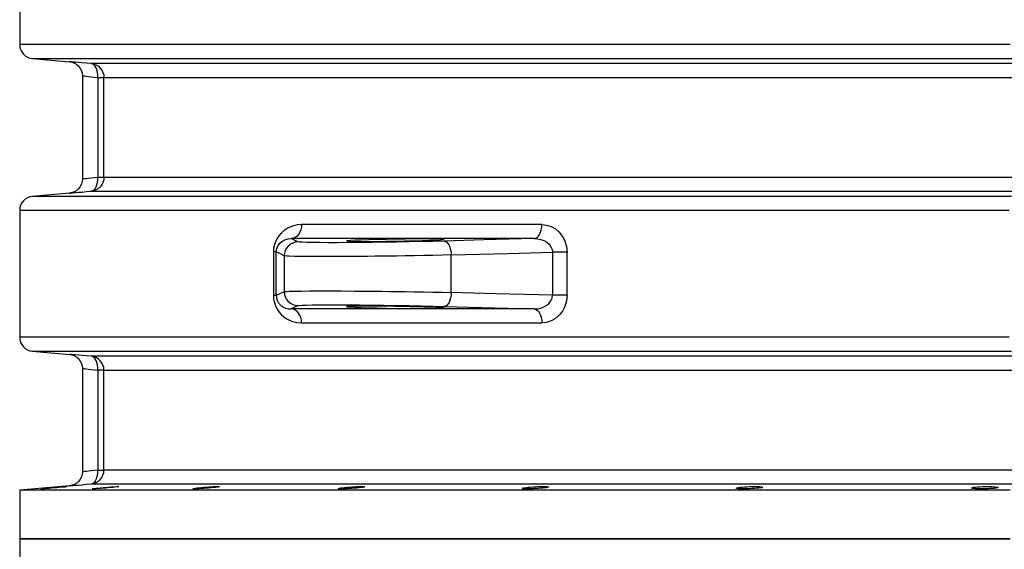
# Model space of a CAD drawing. Header units: millimetres. Extents: x 196 to 2027204, y -221452 to 153872.
# Tile 301 of 381: x 1216088 to 1216795, y -198371 to -197991. Entities that reach past the tile are written whole.
import ezdxf

# ---------------------------------------------------------------- set-up
doc = ezdxf.new("R2010")
doc.units = ezdxf.units.MM
doc.layers.add('00_Основной', color=163, linetype='Continuous', lineweight=40)

msp = doc.modelspace()

# ---------------------------------------------------------------- linework, layer by layer
at = {"layer": '00_Основной', "color": 252, "lineweight": 25, "ltscale": 10}
for p, q in [((1216087.71, -197918.17, 0.2), (1216087.71, -198009.34, 0.2)), ((1216096.84, -198019.3, 0.2), (1216123.58, -198021.65, 0.2)), ((1216132.71, -198031.56, 0.2), (1216132.71, -198105.95, 0.2)), ((1216143.79, -198032.92, 0.2), (1216143.79, -198104.59, 0.2)), ((1216148.22, -198104.59, 0.2), (1216148.22, -198032.92, 0.2)), ((1216123.58, -198115.87, 0.2), (1216096.84, -198118.21, 0.2)), ((1216087.71, -198128.17, 0.2), (1216087.71, -198219.34, 0.2)), ((1216287.57, -198150.91, 0.2), (1216282.71, -198148.51, 0.2)), ((1216269.94, -198158.1, 0.2), (1216269.94, -198189.42, 0.2)), ((1216272.03, -198189.42, 0.2), (1216272.03, -198158.1, 0.2)), ((1216470.33, -198158.29, 0.2), (1216470.33, -198189.22, 0.2)), ((1216480.82, -198189.22, 0.2), (1216480.82, -198158.29, 0.2)), ((1216277.76, -198160.89, 0.2), (1216277.76, -198186.62, 0.2)), ((1216397.72, -198187.23, 0.2), (1216397.72, -198160.29, 0.2)), ((1216287.57, -198196.61, 0.2), (1216282.71, -198199, 0.2)), ((1216096.84, -198229.31, 0.2), (1216123.58, -198231.65, 0.2)), ((1216132.71, -198241.56, 0.2), (1216132.71, -198315.95, 0.2)), ((1216143.79, -198242.92, 0.2), (1216143.79, -198314.6, 0.2)), ((1216148.22, -198314.6, 0.2), (1216148.22, -198242.92, 0.2)), ((1216123.58, -198325.87, 0.2), (1216087.71, -198329, 0.2)), ((1216087.71, -198329, 0.2), (1216087.71, -198364, 0.2)), ((1216087.71, -198364, 0.2), (1216087.71, -198399.01, 0.2))]:
    msp.add_line(p, q, dxfattribs=at)
at = {"layer": '00_Основной', "color": 252, "lineweight": 25, "ltscale": 10, "elevation": 0.2}
for points in [[(1216087.71, -198009.34), (1216087.88, -198011.19), (1216088.39, -198012.97), (1216089.22, -198014.62), (1216090.33, -198016.1), (1216091.7, -198017.34), (1216093.28, -198018.32), (1216095.02, -198018.97), (1216096.84, -198019.3)], [(1216799.17, -198009.34), (1216776.83, -198009.34), (1216754.61, -198009.34), (1216732.53, -198009.34), (1216710.62, -198009.34), (1216688.87, -198009.34), (1216667.3, -198009.34), (1216645.93, -198009.34), (1216624.78, -198009.34), (1216603.85, -198009.34), (1216583.17, -198009.34), (1216562.73, -198009.34), (1216542.58, -198009.34), (1216522.71, -198009.34), (1216503.14, -198009.34), (1216483.88, -198009.34), (1216464.94, -198009.34), (1216446.33, -198009.34), (1216428.09, -198009.34), (1216410.21, -198009.34), (1216392.69, -198009.34), (1216375.56, -198009.34), (1216358.84, -198009.34), (1216342.53, -198009.34), (1216326.64, -198009.34), (1216311.17, -198009.34), (1216296.16, -198009.34), (1216281.6, -198009.34), (1216267.5, -198009.34), (1216253.87, -198009.34), (1216240.72, -198009.34), (1216228.07, -198009.34), (1216215.91, -198009.34), (1216204.27, -198009.34), (1216193.13, -198009.34), (1216182.54, -198009.34), (1216172.46, -198009.34), (1216162.92, -198009.34), (1216153.93, -198009.34), (1216145.49, -198009.34), (1216137.61, -198009.34), (1216130.3, -198009.34), (1216123.54, -198009.34), (1216117.36, -198009.34), (1216111.74, -198009.34), (1216106.72, -198009.34), (1216102.27, -198009.34), (1216098.42, -198009.34), (1216095.14, -198009.34), (1216092.48, -198009.34), (1216090.39, -198009.34), (1216088.9, -198009.34), (1216088, -198009.34), (1216087.71, -198009.34)], [(1216096.84, -198019.3), (1216097.14, -198019.3), (1216098.01, -198019.3), (1216099.49, -198019.3), (1216101.55, -198019.3), (1216104.21, -198019.3), (1216107.44, -198019.3), (1216111.25, -198019.3), (1216115.65, -198019.3), (1216120.63, -198019.3), (1216126.18, -198019.3), (1216132.29, -198019.3), (1216138.98, -198019.3), (1216146.21, -198019.3), (1216154.02, -198019.3), (1216162.37, -198019.3), (1216171.26, -198019.3), (1216180.7, -198019.3), (1216190.67, -198019.3), (1216201.16, -198019.3), (1216212.17, -198019.3), (1216223.7, -198019.3), (1216235.72, -198019.3), (1216248.24, -198019.3), (1216261.25, -198019.3), (1216274.74, -198019.3), (1216288.68, -198019.3), (1216303.1, -198019.3), (1216317.96, -198019.3), (1216333.26, -198019.3), (1216348.98, -198019.3), (1216365.12, -198019.3), (1216381.67, -198019.3), (1216398.62, -198019.3), (1216415.95, -198019.3), (1216433.65, -198019.3), (1216451.71, -198019.3), (1216470.11, -198019.3), (1216488.84, -198019.3), (1216507.91, -198019.3), (1216527.27, -198019.3), (1216546.94, -198019.3), (1216566.88, -198019.3), (1216587.09, -198019.3), (1216607.56, -198019.3), (1216628.27, -198019.3), (1216649.2, -198019.3), (1216670.34, -198019.3), (1216691.68, -198019.3), (1216713.21, -198019.3), (1216734.9, -198019.3), (1216756.75, -198019.3), (1216778.73, -198019.3), (1216800.83, -198019.3)], [(1216123.58, -198021.65), (1216125.29, -198021.94), (1216127.01, -198022.58), (1216128.64, -198023.55), (1216130.09, -198024.85), (1216131.24, -198026.4), (1216132.08, -198028.11), (1216132.55, -198029.88), (1216132.71, -198031.61)], [(1216139.1, -198022.96), (1216135.69, -198022.66), (1216132.61, -198022.41), (1216129.95, -198022.18), (1216127.7, -198021.99), (1216125.92, -198021.84), (1216124.64, -198021.73), (1216123.85, -198021.66), (1216123.58, -198021.65)], [(1216811.76, -198022.96), (1216791.19, -198022.96), (1216770.73, -198022.96), (1216750.38, -198022.96), (1216730.17, -198022.96), (1216710.12, -198022.96), (1216690.22, -198022.96), (1216670.5, -198022.96), (1216650.97, -198022.96), (1216631.64, -198022.96), (1216612.52, -198022.96), (1216593.62, -198022.96), (1216574.97, -198022.96), (1216556.57, -198022.96), (1216538.42, -198022.96), (1216520.55, -198022.96), (1216502.97, -198022.96), (1216485.69, -198022.96), (1216468.71, -198022.96), (1216452.06, -198022.96), (1216435.73, -198022.96), (1216419.76, -198022.96), (1216404.12, -198022.96), (1216388.85, -198022.96), (1216373.97, -198022.96), (1216359.45, -198022.96), (1216345.34, -198022.96), (1216331.62, -198022.96), (1216318.3, -198022.96), (1216305.42, -198022.96), (1216292.96, -198022.96), (1216280.92, -198022.96), (1216269.33, -198022.96), (1216258.2, -198022.96), (1216247.53, -198022.96), (1216237.32, -198022.96), (1216227.58, -198022.96), (1216218.32, -198022.96), (1216209.55, -198022.96), (1216201.25, -198022.96), (1216193.46, -198022.96), (1216186.16, -198022.96), (1216179.38, -198022.96), (1216173.1, -198022.96), (1216167.34, -198022.96), (1216162.09, -198022.96), (1216157.36, -198022.96), (1216153.17, -198022.96), (1216149.49, -198022.96), (1216146.34, -198022.96), (1216143.73, -198022.96), (1216141.66, -198022.96), (1216140.11, -198022.96), (1216139.1, -198022.96)], [(1216139.1, -198022.96), (1216140.92, -198023.28), (1216142.65, -198023.95), (1216144.22, -198024.92), (1216145.59, -198026.16), (1216146.71, -198027.63), (1216147.54, -198029.3), (1216148.05, -198031.08), (1216148.22, -198032.92)], [(1216143.79, -198032.92), (1216143.8, -198031.03), (1216143.62, -198029.22), (1216143.22, -198027.53), (1216142.67, -198026.05), (1216141.94, -198024.81), (1216141.09, -198023.85), (1216140.12, -198023.23), (1216139.1, -198022.96)], [(1216132.71, -198031.61), (1216132.89, -198031.62), (1216133.45, -198031.7), (1216134.36, -198031.8), (1216135.66, -198031.95), (1216137.17, -198032.13), (1216139.03, -198032.36), (1216141.25, -198032.61), (1216143.79, -198032.92)], [(1216143.79, -198032.92), (1216144.73, -198032.92), (1216145.58, -198032.92), (1216146.33, -198032.92), (1216146.96, -198032.92), (1216147.47, -198032.92), (1216147.87, -198032.92), (1216148.11, -198032.92), (1216148.22, -198032.92)], [(1216148.22, -198032.92), (1216149.22, -198032.92), (1216150.75, -198032.92), (1216152.81, -198032.92), (1216155.39, -198032.92), (1216158.51, -198032.92), (1216162.13, -198032.92), (1216166.29, -198032.92), (1216170.97, -198032.92), (1216176.15, -198032.92), (1216181.84, -198032.92), (1216188.05, -198032.92), (1216194.77, -198032.92), (1216201.98, -198032.92), (1216209.68, -198032.92), (1216217.87, -198032.92), (1216226.55, -198032.92), (1216235.71, -198032.92), (1216245.34, -198032.92), (1216255.45, -198032.92), (1216266.01, -198032.92), (1216277.01, -198032.92), (1216288.47, -198032.92), (1216300.37, -198032.92), (1216312.68, -198032.92), (1216325.43, -198032.92), (1216338.59, -198032.92), (1216352.15, -198032.92), (1216366.12, -198032.92), (1216380.47, -198032.92), (1216395.2, -198032.92), (1216410.29, -198032.92), (1216425.76, -198032.92), (1216441.56, -198032.92), (1216457.69, -198032.92), (1216474.16, -198032.92), (1216490.95, -198032.92), (1216508.04, -198032.92), (1216525.42, -198032.92), (1216543.09, -198032.92), (1216561.02, -198032.92), (1216579.23, -198032.92), (1216597.67, -198032.92), (1216616.35, -198032.92), (1216635.26, -198032.92), (1216654.39, -198032.92), (1216673.7, -198032.92), (1216693.2, -198032.92), (1216712.87, -198032.92), (1216732.71, -198032.92), (1216752.7, -198032.92), (1216772.82, -198032.92), (1216793.05, -198032.92), (1216813.4, -198032.92)], [(1216132.71, -198105.9), (1216132.55, -198107.64), (1216132.08, -198109.4), (1216131.24, -198111.11), (1216130.09, -198112.66), (1216128.64, -198113.95), (1216127.01, -198114.94), (1216125.29, -198115.56), (1216123.58, -198115.87)], [(1216143.79, -198104.59), (1216141.25, -198104.89), (1216139.04, -198105.16), (1216137.18, -198105.38), (1216135.66, -198105.55), (1216134.38, -198105.71), (1216133.45, -198105.82), (1216132.89, -198105.88), (1216132.71, -198105.9), (1216132.71, -198105.9)], [(1216148.22, -198104.59), (1216148.05, -198106.44), (1216147.54, -198108.22), (1216146.71, -198109.87), (1216145.59, -198111.35), (1216144.22, -198112.6), (1216142.65, -198113.55), (1216140.92, -198114.22), (1216139.1, -198114.56)], [(1216139.1, -198114.56), (1216140.12, -198114.27), (1216141.09, -198113.65), (1216141.94, -198112.71), (1216142.67, -198111.46), (1216143.22, -198109.97), (1216143.62, -198108.29), (1216143.8, -198106.47), (1216143.79, -198104.59)], [(1216148.22, -198104.59), (1216148.11, -198104.59), (1216147.87, -198104.59), (1216147.47, -198104.59), (1216146.96, -198104.59), (1216146.33, -198104.59), (1216145.58, -198104.59), (1216144.73, -198104.59), (1216143.79, -198104.59)], [(1216813.4, -198104.59), (1216793.05, -198104.59), (1216772.82, -198104.59), (1216752.7, -198104.59), (1216732.71, -198104.59), (1216712.87, -198104.59), (1216693.2, -198104.59), (1216673.7, -198104.59), (1216654.39, -198104.59), (1216635.26, -198104.59), (1216616.35, -198104.59), (1216597.67, -198104.59), (1216579.23, -198104.59), (1216561.02, -198104.59), (1216543.09, -198104.59), (1216525.42, -198104.59), (1216508.04, -198104.59), (1216490.95, -198104.59), (1216474.16, -198104.59), (1216457.69, -198104.59), (1216441.56, -198104.59), (1216425.76, -198104.59), (1216410.29, -198104.59), (1216395.2, -198104.59), (1216380.47, -198104.59), (1216366.12, -198104.59), (1216352.15, -198104.59), (1216338.59, -198104.59), (1216325.43, -198104.59), (1216312.68, -198104.59), (1216300.37, -198104.59), (1216288.47, -198104.59), (1216277.01, -198104.59), (1216266.01, -198104.59), (1216255.45, -198104.59), (1216245.34, -198104.59), (1216235.71, -198104.59), (1216226.55, -198104.59), (1216217.87, -198104.59), (1216209.68, -198104.59), (1216201.98, -198104.59), (1216194.77, -198104.59), (1216188.05, -198104.59), (1216181.84, -198104.59), (1216176.15, -198104.59), (1216170.97, -198104.59), (1216166.29, -198104.59), (1216162.13, -198104.59), (1216158.51, -198104.59), (1216155.39, -198104.59), (1216152.81, -198104.59), (1216150.75, -198104.59), (1216149.22, -198104.59), (1216148.22, -198104.59)], [(1216123.58, -198115.87), (1216123.58, -198115.87), (1216123.85, -198115.84), (1216124.63, -198115.78), (1216125.92, -198115.67), (1216127.71, -198115.52), (1216129.95, -198115.33), (1216132.61, -198115.11), (1216135.69, -198114.84), (1216139.1, -198114.56)], [(1216139.1, -198114.56), (1216140.11, -198114.56), (1216141.66, -198114.56), (1216143.73, -198114.56), (1216146.34, -198114.56), (1216149.49, -198114.56), (1216153.17, -198114.56), (1216157.36, -198114.56), (1216162.09, -198114.56), (1216167.34, -198114.56), (1216173.1, -198114.56), (1216179.38, -198114.56), (1216186.16, -198114.56), (1216193.46, -198114.56), (1216201.25, -198114.56), (1216209.55, -198114.56), (1216218.32, -198114.56), (1216227.58, -198114.56), (1216237.32, -198114.56), (1216247.53, -198114.56), (1216258.2, -198114.56), (1216269.33, -198114.56), (1216280.92, -198114.56), (1216292.96, -198114.56), (1216305.42, -198114.56), (1216318.3, -198114.56), (1216331.62, -198114.56), (1216345.34, -198114.56), (1216359.45, -198114.56), (1216373.97, -198114.56), (1216388.85, -198114.56), (1216404.12, -198114.56), (1216419.76, -198114.56), (1216435.73, -198114.56), (1216452.06, -198114.56), (1216468.71, -198114.56), (1216485.69, -198114.56), (1216502.97, -198114.56), (1216520.55, -198114.56), (1216538.42, -198114.56), (1216556.57, -198114.56), (1216574.97, -198114.56), (1216593.62, -198114.56), (1216612.52, -198114.56), (1216631.64, -198114.56), (1216650.97, -198114.56), (1216670.5, -198114.56), (1216690.22, -198114.56), (1216710.12, -198114.56), (1216730.17, -198114.56), (1216750.38, -198114.56), (1216770.73, -198114.56), (1216791.19, -198114.56), (1216811.76, -198114.56)], [(1216096.84, -198118.21), (1216095.02, -198118.54), (1216093.28, -198119.2), (1216091.7, -198120.17), (1216090.33, -198121.41), (1216089.22, -198122.88), (1216088.39, -198124.55), (1216087.88, -198126.32), (1216087.71, -198128.17)], [(1216800.12, -198118.21), (1216777.91, -198118.21), (1216755.84, -198118.21), (1216733.9, -198118.21), (1216712.13, -198118.21), (1216690.51, -198118.21), (1216669.09, -198118.21), (1216647.85, -198118.21), (1216626.84, -198118.21), (1216606.05, -198118.21), (1216585.52, -198118.21), (1216565.23, -198118.21), (1216545.22, -198118.21), (1216525.49, -198118.21), (1216506.06, -198118.21), (1216486.96, -198118.21), (1216468.16, -198118.21), (1216449.7, -198118.21), (1216431.61, -198118.21), (1216413.87, -198118.21), (1216396.5, -198118.21), (1216379.54, -198118.21), (1216362.96, -198118.21), (1216346.81, -198118.21), (1216331.07, -198118.21), (1216315.76, -198118.21), (1216300.9, -198118.21), (1216286.49, -198118.21), (1216272.55, -198118.21), (1216259.08, -198118.21), (1216246.09, -198118.21), (1216233.6, -198118.21), (1216221.61, -198118.21), (1216210.13, -198118.21), (1216199.16, -198118.21), (1216188.72, -198118.21), (1216178.81, -198118.21), (1216169.43, -198118.21), (1216160.61, -198118.21), (1216152.34, -198118.21), (1216144.62, -198118.21), (1216137.47, -198118.21), (1216130.88, -198118.21), (1216124.85, -198118.21), (1216119.42, -198118.21), (1216114.55, -198118.21), (1216110.27, -198118.21), (1216106.59, -198118.21), (1216103.48, -198118.21), (1216100.97, -198118.21), (1216099.06, -198118.21), (1216097.73, -198118.21), (1216096.99, -198118.21), (1216096.84, -198118.21)], [(1216087.71, -198128.17), (1216087.86, -198128.17), (1216088.61, -198128.17), (1216089.95, -198128.17), (1216091.89, -198128.17), (1216094.43, -198128.17), (1216097.57, -198128.17), (1216101.3, -198128.17), (1216105.62, -198128.17), (1216110.54, -198128.17), (1216116.03, -198128.17), (1216122.11, -198128.17), (1216128.77, -198128.17), (1216136.01, -198128.17), (1216143.8, -198128.17), (1216152.17, -198128.17), (1216161.09, -198128.17), (1216170.56, -198128.17), (1216180.57, -198128.17), (1216191.13, -198128.17), (1216202.21, -198128.17), (1216213.82, -198128.17), (1216225.94, -198128.17), (1216238.57, -198128.17), (1216251.69, -198128.17), (1216265.3, -198128.17), (1216279.4, -198128.17), (1216293.94, -198128.17), (1216308.97, -198128.17), (1216324.44, -198128.17), (1216340.34, -198128.17), (1216356.68, -198128.17), (1216373.42, -198128.17), (1216390.58, -198128.17), (1216408.12, -198128.17), (1216426.04, -198128.17), (1216444.34, -198128.17), (1216462.98, -198128.17), (1216481.97, -198128.17), (1216501.29, -198128.17), (1216520.92, -198128.17), (1216540.86, -198128.17), (1216561.08, -198128.17), (1216581.58, -198128.17), (1216602.34, -198128.17), (1216623.34, -198128.17), (1216644.58, -198128.17), (1216666.04, -198128.17), (1216687.68, -198128.17), (1216709.53, -198128.17), (1216731.54, -198128.17), (1216753.71, -198128.17), (1216776.02, -198128.17), (1216798.46, -198128.17)], [(1216290.19, -198138.52), (1216286.89, -198138.77), (1216283.7, -198139.53), (1216280.47, -198140.89), (1216277.56, -198142.75), (1216275.54, -198144.53), (1216273.81, -198146.52), (1216272.37, -198148.75), (1216271.37, -198150.84), (1216270.62, -198153.06), (1216270.32, -198154.32), (1216270.11, -198155.58), (1216269.94, -198158.1)], [(1216290.19, -198138.52), (1216290.05, -198140.44), (1216289.63, -198142.28), (1216288.93, -198143.99), (1216288.02, -198145.49), (1216286.89, -198146.74), (1216285.59, -198147.68), (1216284.19, -198148.28), (1216282.71, -198148.51)], [(1216462.77, -198138.52), (1216448.05, -198138.52), (1216433.54, -198138.52), (1216419.27, -198138.52), (1216405.23, -198138.52), (1216391.42, -198138.52), (1216377.85, -198138.52), (1216364.54, -198138.52), (1216351.47, -198138.52), (1216338.68, -198138.52), (1216326.15, -198138.52), (1216313.88, -198138.52), (1216301.89, -198138.52), (1216290.19, -198138.52)], [(1216457.22, -198148.51), (1216458.31, -198148.28), (1216459.35, -198147.68), (1216460.31, -198146.74), (1216461.14, -198145.49), (1216461.84, -198143.99), (1216462.35, -198142.28), (1216462.66, -198140.44), (1216462.77, -198138.52)], [(1216462.77, -198138.52), (1216466.13, -198138.86), (1216469.37, -198139.9), (1216472.46, -198141.64), (1216475.19, -198143.98), (1216477.54, -198146.96), (1216478.5, -198148.62), (1216479.31, -198150.4), (1216480.44, -198154.25), (1216480.82, -198158.29)], [(1216272.03, -198158.1), (1216272.11, -198156.8), (1216272.38, -198155.58), (1216272.79, -198154.43), (1216273.31, -198153.43), (1216274.6, -198151.75), (1216276.06, -198150.5), (1216278.2, -198149.32), (1216280.43, -198148.69), (1216282.71, -198148.51)], [(1216287.57, -198150.91), (1216285.64, -198151.12), (1216283.8, -198151.71), (1216282.11, -198152.64), (1216280.62, -198153.9), (1216279.41, -198155.39), (1216278.5, -198157.12), (1216277.94, -198158.96), (1216277.76, -198160.89)], [(1216457.22, -198148.51), (1216442.34, -198148.51), (1216427.67, -198148.51), (1216413.24, -198148.51), (1216399.04, -198148.51), (1216385.07, -198148.51), (1216371.36, -198148.51), (1216357.9, -198148.51), (1216344.69, -198148.51), (1216331.75, -198148.51), (1216319.08, -198148.51), (1216306.67, -198148.51), (1216294.55, -198148.51), (1216282.71, -198148.51)], [(1216392.55, -198150.28), (1216384.48, -198150.5), (1216376.01, -198150.7), (1216367.19, -198150.88), (1216358.19, -198151.03), (1216349.2, -198151.16), (1216340.33, -198151.27), (1216331.79, -198151.36), (1216323.63, -198151.42), (1216316.04, -198151.46), (1216309.16, -198151.46), (1216303.06, -198151.43), (1216297.85, -198151.37), (1216293.65, -198151.29), (1216290.5, -198151.19), (1216288.47, -198151.05), (1216287.57, -198150.91)], [(1216457.22, -198148.51), (1216421.01, -198149.51), (1216392.55, -198150.28)], [(1216392.55, -198150.28), (1216393.53, -198150.5), (1216394.47, -198151.08), (1216395.34, -198152.01), (1216396.12, -198153.26), (1216396.76, -198154.77), (1216397.25, -198156.48), (1216397.58, -198158.35), (1216397.72, -198160.29)], [(1216457.22, -198148.51), (1216459.66, -198148.66), (1216462.04, -198149.16), (1216464.26, -198149.99), (1216466.28, -198151.14), (1216467.99, -198152.6), (1216469.29, -198154.34), (1216470.08, -198156.26), (1216470.33, -198158.29)], [(1216272.03, -198158.1), (1216271.97, -198158.1), (1216271.85, -198158.1), (1216271.68, -198158.1), (1216271.44, -198158.1), (1216271.14, -198158.1), (1216270.79, -198158.1), (1216270.39, -198158.1), (1216269.94, -198158.1)], [(1216277.76, -198160.89), (1216274.54, -198159.27), (1216272.03, -198158.1)], [(1216397.72, -198160.29), (1216438.38, -198159.16), (1216470.33, -198158.29)], [(1216480.82, -198158.29), (1216479.62, -198158.29), (1216478.33, -198158.29), (1216476.99, -198158.29), (1216475.63, -198158.29), (1216474.24, -198158.29), (1216472.89, -198158.29), (1216471.57, -198158.29), (1216470.33, -198158.29)], [(1216397.72, -198160.29), (1216391.1, -198160.44), (1216384.41, -198160.59), (1216377.72, -198160.71), (1216371.13, -198160.83), (1216364.65, -198160.94), (1216358.37, -198161.02), (1216353.17, -198161.1), (1216347.89, -198161.16), (1216342.7, -198161.22), (1216337.6, -198161.28), (1216327.77, -198161.36), (1216318.54, -198161.42), (1216310.06, -198161.45), (1216302.41, -198161.45), (1216295.71, -198161.42), (1216289.87, -198161.38), (1216285.03, -198161.29), (1216281.31, -198161.19), (1216279.52, -198161.11), (1216278.34, -198161.01), (1216277.76, -198160.89)], [(1216277.76, -198186.62), (1216274.54, -198188.24), (1216272.03, -198189.42)], [(1216277.76, -198186.62), (1216278.32, -198186.51), (1216279.52, -198186.41), (1216281.31, -198186.32), (1216285.07, -198186.21), (1216290.01, -198186.14), (1216296.01, -198186.08), (1216302.93, -198186.06), (1216310.64, -198186.07), (1216318.96, -198186.1), (1216328.04, -198186.16), (1216337.73, -198186.24), (1216342.78, -198186.28), (1216347.93, -198186.34), (1216353.17, -198186.41), (1216358.37, -198186.48), (1216364.65, -198186.58), (1216371.12, -198186.68), (1216377.72, -198186.8), (1216384.41, -198186.93), (1216391.1, -198187.07), (1216397.72, -198187.23)], [(1216277.76, -198186.62), (1216277.94, -198188.54), (1216278.5, -198190.4), (1216279.41, -198192.11), (1216280.62, -198193.62), (1216282.11, -198194.86), (1216283.8, -198195.79), (1216285.64, -198196.39), (1216287.57, -198196.61)], [(1216269.94, -198189.42), (1216270.11, -198191.98), (1216270.62, -198194.44), (1216271.38, -198196.7), (1216272.35, -198198.76), (1216273.81, -198200.97), (1216275.53, -198202.98), (1216277.53, -198204.74), (1216279.49, -198206.07), (1216281.54, -198207.14), (1216283.67, -198207.97), (1216286.87, -198208.73), (1216290.19, -198209)], [(1216272.03, -198189.42), (1216271.97, -198189.42), (1216271.85, -198189.42), (1216271.68, -198189.42), (1216271.44, -198189.42), (1216271.14, -198189.42), (1216270.79, -198189.42), (1216270.39, -198189.42), (1216269.94, -198189.42)], [(1216272.03, -198189.42), (1216272.06, -198190.28), (1216272.19, -198191.12), (1216272.31, -198191.7), (1216272.48, -198192.26), (1216272.68, -198192.82), (1216272.93, -198193.35), (1216273.21, -198193.9), (1216273.54, -198194.44), (1216273.91, -198194.95), (1216274.26, -198195.38), (1216274.67, -198195.82), (1216275.11, -198196.24), (1216275.6, -198196.67), (1216276.14, -198197.06), (1216276.71, -198197.43), (1216277.66, -198197.94), (1216278.92, -198198.45), (1216280.45, -198198.83), (1216281.75, -198198.98), (1216282.71, -198199)], [(1216397.72, -198187.23), (1216397.58, -198189.16), (1216397.25, -198191.02), (1216396.76, -198192.74), (1216396.12, -198194.26), (1216395.34, -198195.5), (1216394.47, -198196.43), (1216393.53, -198197.01), (1216392.55, -198197.22)], [(1216470.33, -198189.22), (1216429.67, -198188.1), (1216397.72, -198187.23)], [(1216457.22, -198199), (1216459.66, -198198.86), (1216462.04, -198198.36), (1216464.28, -198197.53), (1216466.28, -198196.37), (1216467.99, -198194.9), (1216469.29, -198193.18), (1216470.09, -198191.26), (1216470.33, -198189.22)], [(1216480.82, -198189.22), (1216480.44, -198193.27), (1216479.31, -198197.14), (1216477.54, -198200.56), (1216475.19, -198203.54), (1216472.45, -198205.9), (1216469.37, -198207.62), (1216466.13, -198208.65), (1216462.77, -198209)], [(1216480.82, -198189.22), (1216479.62, -198189.22), (1216478.33, -198189.22), (1216476.99, -198189.22), (1216475.63, -198189.22), (1216474.24, -198189.22), (1216472.89, -198189.22), (1216471.57, -198189.22), (1216470.33, -198189.22)], [(1216457.22, -198199), (1216442.34, -198199), (1216427.67, -198199), (1216413.24, -198199), (1216399.04, -198199), (1216385.07, -198199), (1216371.36, -198199), (1216357.9, -198199), (1216344.69, -198199), (1216331.75, -198199), (1216319.08, -198199), (1216306.67, -198199), (1216294.55, -198199), (1216282.71, -198199)], [(1216290.19, -198209), (1216290.05, -198207.08), (1216289.63, -198205.23), (1216288.93, -198203.53), (1216288.02, -198202.02), (1216286.89, -198200.78), (1216285.59, -198199.83), (1216284.19, -198199.24), (1216282.71, -198199)], [(1216287.57, -198196.61), (1216288.47, -198196.46), (1216290.5, -198196.33), (1216293.65, -198196.22), (1216297.85, -198196.13), (1216303.06, -198196.09), (1216309.16, -198196.06), (1216316.04, -198196.06), (1216323.63, -198196.09), (1216331.79, -198196.15), (1216340.33, -198196.23), (1216349.2, -198196.34), (1216358.19, -198196.48), (1216367.19, -198196.64), (1216376.01, -198196.81), (1216384.48, -198197.01), (1216392.55, -198197.22)], [(1216392.55, -198197.22), (1216428.78, -198198.22), (1216457.22, -198199)], [(1216457.22, -198199), (1216458.31, -198199.24), (1216459.35, -198199.83), (1216460.31, -198200.78), (1216461.14, -198202.02), (1216461.84, -198203.53), (1216462.35, -198205.23), (1216462.66, -198207.08), (1216462.77, -198209)], [(1216290.19, -198209), (1216301.89, -198209), (1216313.88, -198209), (1216326.15, -198209), (1216338.68, -198209), (1216351.47, -198209), (1216364.54, -198209), (1216377.85, -198209), (1216391.42, -198209), (1216405.23, -198209), (1216419.27, -198209), (1216433.54, -198209), (1216448.05, -198209), (1216462.77, -198209)], [(1216087.71, -198219.34), (1216087.88, -198221.19), (1216088.39, -198222.97), (1216089.22, -198224.62), (1216090.33, -198226.1), (1216091.7, -198227.34), (1216093.28, -198228.3), (1216095.02, -198228.97), (1216096.84, -198229.31)], [(1216798.46, -198219.34), (1216776.02, -198219.34), (1216753.71, -198219.34), (1216731.54, -198219.34), (1216709.53, -198219.34), (1216687.68, -198219.34), (1216666.04, -198219.34), (1216644.58, -198219.34), (1216623.34, -198219.34), (1216602.34, -198219.34), (1216581.58, -198219.34), (1216561.08, -198219.34), (1216540.86, -198219.34), (1216520.92, -198219.34), (1216501.29, -198219.34), (1216481.97, -198219.34), (1216462.98, -198219.34), (1216444.34, -198219.34), (1216426.04, -198219.34), (1216408.12, -198219.34), (1216390.58, -198219.34), (1216373.42, -198219.34), (1216356.68, -198219.34), (1216340.34, -198219.34), (1216324.44, -198219.34), (1216308.97, -198219.34), (1216293.94, -198219.34), (1216279.4, -198219.34), (1216265.3, -198219.34), (1216251.69, -198219.34), (1216238.57, -198219.34), (1216225.94, -198219.34), (1216213.82, -198219.34), (1216202.21, -198219.34), (1216191.13, -198219.34), (1216180.57, -198219.34), (1216170.56, -198219.34), (1216161.09, -198219.34), (1216152.17, -198219.34), (1216143.8, -198219.34), (1216136.01, -198219.34), (1216128.77, -198219.34), (1216122.11, -198219.34), (1216116.03, -198219.34), (1216110.54, -198219.34), (1216105.62, -198219.34), (1216101.3, -198219.34), (1216097.57, -198219.34), (1216094.43, -198219.34), (1216091.89, -198219.34), (1216089.95, -198219.34), (1216088.61, -198219.34), (1216087.86, -198219.34), (1216087.71, -198219.34)], [(1216096.84, -198229.31), (1216096.99, -198229.31), (1216097.73, -198229.31), (1216099.06, -198229.31), (1216100.97, -198229.31), (1216103.48, -198229.31), (1216106.59, -198229.31), (1216110.27, -198229.31), (1216114.55, -198229.31), (1216119.42, -198229.31), (1216124.85, -198229.31), (1216130.88, -198229.31), (1216137.47, -198229.31), (1216144.62, -198229.31), (1216152.34, -198229.31), (1216160.61, -198229.31), (1216169.43, -198229.31), (1216178.81, -198229.31), (1216188.72, -198229.31), (1216199.16, -198229.31), (1216210.13, -198229.31), (1216221.61, -198229.31), (1216233.6, -198229.31), (1216246.09, -198229.31), (1216259.08, -198229.31), (1216272.55, -198229.31), (1216286.49, -198229.31), (1216300.9, -198229.31), (1216315.76, -198229.31), (1216331.07, -198229.31), (1216346.81, -198229.31), (1216362.96, -198229.31), (1216379.54, -198229.31), (1216396.5, -198229.31), (1216413.87, -198229.31), (1216431.61, -198229.31), (1216449.7, -198229.31), (1216468.16, -198229.31), (1216486.96, -198229.31), (1216506.06, -198229.31), (1216525.49, -198229.31), (1216545.22, -198229.31), (1216565.23, -198229.31), (1216585.52, -198229.31), (1216606.05, -198229.31), (1216626.84, -198229.31), (1216647.85, -198229.31), (1216669.09, -198229.31), (1216690.51, -198229.31), (1216712.13, -198229.31), (1216733.9, -198229.31), (1216755.84, -198229.31), (1216777.91, -198229.31), (1216800.12, -198229.31)], [(1216123.58, -198231.65), (1216125.29, -198231.95), (1216127.01, -198232.58), (1216128.64, -198233.56), (1216130.09, -198234.85), (1216131.24, -198236.39), (1216132.08, -198238.1), (1216132.55, -198239.88), (1216132.71, -198241.61)], [(1216139.1, -198232.96), (1216135.69, -198232.66), (1216132.63, -198232.41), (1216129.95, -198232.19), (1216127.7, -198231.99), (1216125.92, -198231.85), (1216124.64, -198231.74), (1216123.85, -198231.66), (1216123.58, -198231.65)], [(1216811.76, -198232.96), (1216791.19, -198232.96), (1216770.73, -198232.96), (1216750.38, -198232.96), (1216730.17, -198232.96), (1216710.12, -198232.96), (1216690.22, -198232.96), (1216670.5, -198232.96), (1216650.97, -198232.96), (1216631.64, -198232.96), (1216612.52, -198232.96), (1216593.62, -198232.96), (1216574.97, -198232.96), (1216556.57, -198232.96), (1216538.42, -198232.96), (1216520.55, -198232.96), (1216502.97, -198232.96), (1216485.69, -198232.96), (1216468.71, -198232.96), (1216452.06, -198232.96), (1216435.73, -198232.96), (1216419.76, -198232.96), (1216404.12, -198232.96), (1216388.85, -198232.96), (1216373.97, -198232.96), (1216359.45, -198232.96), (1216345.34, -198232.96), (1216331.62, -198232.96), (1216318.3, -198232.96), (1216305.42, -198232.96), (1216292.96, -198232.96), (1216280.92, -198232.96), (1216269.33, -198232.96), (1216258.2, -198232.96), (1216247.53, -198232.96), (1216237.32, -198232.96), (1216227.58, -198232.96), (1216218.32, -198232.96), (1216209.55, -198232.96), (1216201.25, -198232.96), (1216193.46, -198232.96), (1216186.16, -198232.96), (1216179.38, -198232.96), (1216173.1, -198232.96), (1216167.34, -198232.96), (1216162.09, -198232.96), (1216157.36, -198232.96), (1216153.17, -198232.96), (1216149.49, -198232.96), (1216146.34, -198232.96), (1216143.73, -198232.96), (1216141.66, -198232.96), (1216140.11, -198232.96), (1216139.1, -198232.96)], [(1216148.22, -198242.92), (1216148.05, -198241.08), (1216147.54, -198239.3), (1216146.71, -198237.63), (1216145.59, -198236.16), (1216144.22, -198234.92), (1216142.65, -198233.95), (1216140.92, -198233.29), (1216139.1, -198232.96)], [(1216143.79, -198242.92), (1216143.8, -198241.03), (1216143.62, -198239.21), (1216143.22, -198237.54), (1216142.67, -198236.05), (1216141.94, -198234.81), (1216141.09, -198233.85), (1216140.12, -198233.23), (1216139.1, -198232.96)], [(1216132.71, -198241.61), (1216132.89, -198241.63), (1216133.45, -198241.7), (1216134.36, -198241.8), (1216135.66, -198241.95), (1216137.17, -198242.14), (1216139.03, -198242.36), (1216141.25, -198242.62), (1216143.79, -198242.92)], [(1216148.22, -198242.92), (1216148.11, -198242.92), (1216147.87, -198242.92), (1216147.47, -198242.92), (1216146.96, -198242.92), (1216146.33, -198242.92), (1216145.58, -198242.92), (1216144.73, -198242.92), (1216143.79, -198242.92)], [(1216148.22, -198242.92), (1216149.22, -198242.92), (1216150.75, -198242.92), (1216152.81, -198242.92), (1216155.39, -198242.92), (1216158.51, -198242.92), (1216162.13, -198242.92), (1216166.29, -198242.92), (1216170.97, -198242.92), (1216176.15, -198242.92), (1216181.84, -198242.92), (1216188.05, -198242.92), (1216194.77, -198242.92), (1216201.98, -198242.92), (1216209.68, -198242.92), (1216217.87, -198242.92), (1216226.55, -198242.92), (1216235.71, -198242.92), (1216245.34, -198242.92), (1216255.45, -198242.92), (1216266.01, -198242.92), (1216277.01, -198242.92), (1216288.47, -198242.92), (1216300.37, -198242.92), (1216312.68, -198242.92), (1216325.43, -198242.92), (1216338.59, -198242.92), (1216352.15, -198242.92), (1216366.12, -198242.92), (1216380.47, -198242.92), (1216395.2, -198242.92), (1216410.29, -198242.92), (1216425.76, -198242.92), (1216441.56, -198242.92), (1216457.69, -198242.92), (1216474.16, -198242.92), (1216490.95, -198242.92), (1216508.04, -198242.92), (1216525.42, -198242.92), (1216543.09, -198242.92), (1216561.02, -198242.92), (1216579.23, -198242.92), (1216597.67, -198242.92), (1216616.35, -198242.92), (1216635.26, -198242.92), (1216654.39, -198242.92), (1216673.7, -198242.92), (1216693.2, -198242.92), (1216712.87, -198242.92), (1216732.71, -198242.92), (1216752.7, -198242.92), (1216772.82, -198242.92), (1216793.05, -198242.92), (1216813.4, -198242.92)], [(1216132.71, -198315.91), (1216132.55, -198317.64), (1216132.08, -198319.41), (1216131.24, -198321.12), (1216130.09, -198322.67), (1216128.64, -198323.95), (1216127.01, -198324.92), (1216125.29, -198325.56), (1216123.58, -198325.87)], [(1216143.79, -198314.6), (1216141.25, -198314.89), (1216139.04, -198315.16), (1216137.18, -198315.37), (1216135.66, -198315.56), (1216134.38, -198315.71), (1216133.45, -198315.82), (1216132.89, -198315.88), (1216132.71, -198315.91), (1216132.71, -198315.91)], [(1216139.1, -198324.56), (1216140.92, -198324.22), (1216142.65, -198323.56), (1216144.22, -198322.6), (1216145.59, -198321.36), (1216146.71, -198319.87), (1216147.54, -198318.22), (1216148.05, -198316.43), (1216148.22, -198314.6)], [(1216139.1, -198324.56), (1216140.12, -198324.28), (1216141.09, -198323.66), (1216141.94, -198322.71), (1216142.67, -198321.47), (1216143.22, -198319.97), (1216143.62, -198318.29), (1216143.8, -198316.47), (1216143.79, -198314.6)], [(1216143.79, -198314.6), (1216144.73, -198314.6), (1216145.58, -198314.6), (1216146.33, -198314.6), (1216146.96, -198314.6), (1216147.47, -198314.6), (1216147.87, -198314.6), (1216148.11, -198314.6), (1216148.22, -198314.6)], [(1216813.4, -198314.6), (1216793.05, -198314.6), (1216772.82, -198314.6), (1216752.7, -198314.6), (1216732.71, -198314.6), (1216712.87, -198314.6), (1216693.2, -198314.6), (1216673.7, -198314.6), (1216654.39, -198314.6), (1216635.26, -198314.6), (1216616.35, -198314.6), (1216597.67, -198314.6), (1216579.23, -198314.6), (1216561.02, -198314.6), (1216543.09, -198314.6), (1216525.42, -198314.6), (1216508.04, -198314.6), (1216490.95, -198314.6), (1216474.16, -198314.6), (1216457.69, -198314.6), (1216441.56, -198314.6), (1216425.76, -198314.6), (1216410.29, -198314.6), (1216395.2, -198314.6), (1216380.47, -198314.6), (1216366.12, -198314.6), (1216352.15, -198314.6), (1216338.59, -198314.6), (1216325.43, -198314.6), (1216312.68, -198314.6), (1216300.37, -198314.6), (1216288.47, -198314.6), (1216277.01, -198314.6), (1216266.01, -198314.6), (1216255.45, -198314.6), (1216245.34, -198314.6), (1216235.71, -198314.6), (1216226.55, -198314.6), (1216217.87, -198314.6), (1216209.68, -198314.6), (1216201.98, -198314.6), (1216194.77, -198314.6), (1216188.05, -198314.6), (1216181.84, -198314.6), (1216176.15, -198314.6), (1216170.97, -198314.6), (1216166.29, -198314.6), (1216162.13, -198314.6), (1216158.51, -198314.6), (1216155.39, -198314.6), (1216152.81, -198314.6), (1216150.75, -198314.6), (1216149.22, -198314.6), (1216148.22, -198314.6)], [(1216123.58, -198325.87), (1216123.58, -198325.87), (1216123.85, -198325.84), (1216124.63, -198325.78), (1216125.92, -198325.67), (1216127.71, -198325.52), (1216129.95, -198325.33), (1216132.61, -198325.11), (1216135.69, -198324.84), (1216139.1, -198324.56)], [(1216139.1, -198324.56), (1216140.11, -198324.56), (1216141.66, -198324.56), (1216143.73, -198324.56), (1216146.34, -198324.56), (1216149.49, -198324.56), (1216153.17, -198324.56), (1216157.36, -198324.56), (1216162.09, -198324.56), (1216167.34, -198324.56), (1216173.1, -198324.56), (1216179.38, -198324.56), (1216186.16, -198324.56), (1216193.46, -198324.56), (1216201.25, -198324.56), (1216209.55, -198324.56), (1216218.32, -198324.56), (1216227.58, -198324.56), (1216237.32, -198324.56), (1216247.53, -198324.56), (1216258.2, -198324.56), (1216269.33, -198324.56), (1216280.92, -198324.56), (1216292.96, -198324.56), (1216305.42, -198324.56), (1216318.3, -198324.56), (1216331.62, -198324.56), (1216345.34, -198324.56), (1216359.45, -198324.56), (1216373.97, -198324.56), (1216388.85, -198324.56), (1216404.12, -198324.56), (1216419.76, -198324.56), (1216435.73, -198324.56), (1216452.06, -198324.56), (1216468.71, -198324.56), (1216485.69, -198324.56), (1216502.97, -198324.56), (1216520.55, -198324.56), (1216538.42, -198324.56), (1216556.57, -198324.56), (1216574.97, -198324.56), (1216593.62, -198324.56), (1216612.52, -198324.56), (1216631.64, -198324.56), (1216650.97, -198324.56), (1216670.5, -198324.56), (1216690.22, -198324.56), (1216710.12, -198324.56), (1216730.17, -198324.56), (1216750.38, -198324.56), (1216770.73, -198324.56), (1216791.19, -198324.56), (1216811.76, -198324.56)], [(1216799.17, -198329), (1216776.83, -198329), (1216754.61, -198329), (1216732.53, -198329), (1216710.62, -198329), (1216688.87, -198329), (1216667.3, -198329), (1216645.93, -198329), (1216624.78, -198329), (1216603.85, -198329), (1216583.17, -198329), (1216562.73, -198329), (1216542.58, -198329), (1216522.71, -198329), (1216503.14, -198329), (1216483.88, -198329), (1216464.94, -198329), (1216446.33, -198329), (1216428.09, -198329), (1216410.21, -198329), (1216392.69, -198329), (1216375.56, -198329), (1216358.84, -198329), (1216342.53, -198329), (1216326.64, -198329), (1216311.17, -198329), (1216296.16, -198329), (1216281.6, -198329), (1216267.5, -198329), (1216253.87, -198329), (1216240.72, -198329), (1216228.07, -198329), (1216215.91, -198329), (1216204.27, -198329), (1216193.13, -198329), (1216182.54, -198329), (1216172.46, -198329), (1216162.92, -198329), (1216153.93, -198329), (1216145.49, -198329), (1216137.61, -198329), (1216130.3, -198329), (1216123.54, -198329), (1216117.36, -198329), (1216111.74, -198329), (1216106.72, -198329), (1216102.27, -198329), (1216098.42, -198329), (1216095.14, -198329), (1216092.48, -198329), (1216090.39, -198329), (1216088.9, -198329), (1216088, -198329), (1216087.71, -198329)], [(1216087.71, -198364), (1216088, -198364), (1216088.9, -198364), (1216090.39, -198364), (1216092.48, -198364), (1216095.14, -198364), (1216098.42, -198364), (1216102.27, -198364), (1216106.72, -198364), (1216111.74, -198364), (1216117.36, -198364), (1216123.54, -198364), (1216130.3, -198364), (1216137.61, -198364), (1216145.49, -198364), (1216153.93, -198364), (1216162.92, -198364), (1216172.46, -198364), (1216182.54, -198364), (1216193.13, -198364), (1216204.27, -198364), (1216215.91, -198364), (1216228.07, -198364), (1216240.72, -198364), (1216253.87, -198364), (1216267.5, -198364), (1216281.6, -198364), (1216296.16, -198364), (1216311.17, -198364), (1216326.64, -198364), (1216342.53, -198364), (1216358.84, -198364), (1216375.56, -198364), (1216392.69, -198364), (1216410.21, -198364), (1216428.09, -198364), (1216446.33, -198364), (1216464.94, -198364), (1216483.88, -198364), (1216503.14, -198364), (1216522.71, -198364), (1216542.58, -198364), (1216562.73, -198364), (1216583.17, -198364), (1216603.85, -198364), (1216624.78, -198364), (1216645.93, -198364), (1216667.3, -198364), (1216688.87, -198364), (1216710.62, -198364), (1216732.53, -198364), (1216754.61, -198364), (1216776.83, -198364), (1216799.17, -198364)], [(1216799.17, -198364), (1216776.83, -198364), (1216754.61, -198364), (1216732.53, -198364), (1216710.62, -198364), (1216688.87, -198364), (1216667.3, -198364), (1216645.93, -198364), (1216624.78, -198364), (1216603.85, -198364), (1216583.17, -198364), (1216562.73, -198364), (1216542.58, -198364), (1216522.71, -198364), (1216503.14, -198364), (1216483.88, -198364), (1216464.94, -198364), (1216446.33, -198364), (1216428.09, -198364), (1216410.21, -198364), (1216392.69, -198364), (1216375.56, -198364), (1216358.84, -198364), (1216342.53, -198364), (1216326.64, -198364), (1216311.17, -198364), (1216296.16, -198364), (1216281.6, -198364), (1216267.5, -198364), (1216253.87, -198364), (1216240.72, -198364), (1216228.07, -198364), (1216215.91, -198364), (1216204.27, -198364), (1216193.13, -198364), (1216182.54, -198364), (1216172.46, -198364), (1216162.92, -198364), (1216153.93, -198364), (1216145.49, -198364), (1216137.61, -198364), (1216130.3, -198364), (1216123.54, -198364), (1216117.36, -198364), (1216111.74, -198364), (1216106.72, -198364), (1216102.27, -198364), (1216098.42, -198364), (1216095.14, -198364), (1216092.48, -198364), (1216090.39, -198364), (1216088.9, -198364), (1216088, -198364), (1216087.71, -198364)]]:
    msp.add_lwpolyline(points, dxfattribs=at)
for points in [[(1216333.05, -198149.56), (1216328.63, -198149.74), (1216325.33, -198149.92), (1216323.28, -198150.07), (1216322.53, -198150.23), (1216323.14, -198150.34), (1216325.06, -198150.44), (1216328.23, -198150.5), (1216332.52, -198150.54), (1216337.77, -198150.54), (1216343.79, -198150.5), (1216350.35, -198150.43), (1216357.16, -198150.33), (1216364.01, -198150.2), (1216370.6, -198150.06), (1216376.68, -198149.89), (1216382.04, -198149.72), (1216386.44, -198149.54), (1216389.75, -198149.37), (1216391.81, -198149.2), (1216392.54, -198149.04), (1216391.93, -198148.92), (1216390.01, -198148.82), (1216386.85, -198148.75), (1216382.53, -198148.7), (1216377.27, -198148.72), (1216371.26, -198148.75), (1216364.72, -198148.82), (1216357.91, -198148.93), (1216351.05, -198149.06), (1216344.49, -198149.21), (1216338.39, -198149.38)], [(1216332.96, -198197.95), (1216338.34, -198198.12), (1216344.41, -198198.29), (1216350.98, -198198.45), (1216357.81, -198198.59), (1216364.65, -198198.69), (1216371.19, -198198.76), (1216377.21, -198198.8), (1216382.49, -198198.8), (1216386.78, -198198.77), (1216389.99, -198198.7), (1216391.92, -198198.6), (1216392.54, -198198.48), (1216391.82, -198198.32), (1216389.78, -198198.15), (1216386.51, -198197.98), (1216382.14, -198197.8), (1216377.92, -198197.66), (1216373.18, -198197.52), (1216368.1, -198197.39), (1216362.74, -198197.28), (1216357.27, -198197.18), (1216350.46, -198197.08), (1216343.91, -198197.01), (1216337.9, -198196.98), (1216332.62, -198196.98), (1216328.29, -198197.01), (1216325.12, -198197.06), (1216323.15, -198197.16), (1216322.53, -198197.29), (1216323.25, -198197.43), (1216325.29, -198197.6), (1216328.56, -198197.77)], [(1216105.72, -198327.78), (1216107.15, -198327.63), (1216108.82, -198327.49), (1216110.61, -198327.32), (1216112.45, -198327.17), (1216114.28, -198327.01), (1216116.06, -198326.86), (1216117.71, -198326.72), (1216119.12, -198326.6), (1216120.29, -198326.52), (1216121.15, -198326.46), (1216121.69, -198326.42), (1216121.87, -198326.44), (1216121.66, -198326.46), (1216121.1, -198326.53), (1216120.21, -198326.62), (1216119.02, -198326.74), (1216117.58, -198326.87), (1216115.93, -198327.03), (1216114.14, -198327.2), (1216112.31, -198327.35), (1216110.47, -198327.51), (1216108.69, -198327.66), (1216107.04, -198327.79), (1216105.6, -198327.9), (1216104.45, -198328), (1216103.57, -198328.06), (1216103.03, -198328.08), (1216102.87, -198328.08), (1216103.06, -198328.04), (1216103.63, -198327.99), (1216104.52, -198327.89)], [(1216142.66, -198327.63), (1216144.1, -198327.48), (1216145.76, -198327.32), (1216147.55, -198327.15), (1216149.39, -198327), (1216151.23, -198326.84), (1216153, -198326.72), (1216154.65, -198326.6), (1216156.08, -198326.52), (1216157.24, -198326.45), (1216158.11, -198326.42), (1216158.64, -198326.44), (1216158.82, -198326.46), (1216158.62, -198326.53), (1216158.04, -198326.63), (1216157.15, -198326.74), (1216155.97, -198326.88), (1216154.54, -198327.04), (1216152.87, -198327.2), (1216151.08, -198327.36), (1216149.25, -198327.52), (1216147.41, -198327.66), (1216145.64, -198327.8), (1216143.98, -198327.92), (1216142.55, -198328), (1216141.39, -198328.06), (1216140.51, -198328.08), (1216139.98, -198328.08), (1216139.81, -198328.04), (1216140.01, -198327.97), (1216140.57, -198327.89), (1216141.46, -198327.76)], [(1216214.92, -198327.46), (1216216.37, -198327.31), (1216218.04, -198327.14), (1216219.82, -198326.98), (1216221.65, -198326.84), (1216223.49, -198326.7), (1216225.28, -198326.59), (1216226.93, -198326.5), (1216228.36, -198326.45), (1216229.51, -198326.42), (1216230.39, -198326.44), (1216230.92, -198326.48), (1216231.09, -198326.53), (1216230.9, -198326.63), (1216230.32, -198326.76), (1216229.43, -198326.9), (1216228.26, -198327.06), (1216226.82, -198327.21), (1216225.15, -198327.38), (1216223.36, -198327.54), (1216221.53, -198327.68), (1216219.69, -198327.8), (1216217.91, -198327.92), (1216216.26, -198328), (1216214.82, -198328.06), (1216213.67, -198328.08), (1216212.79, -198328.07), (1216212.25, -198328.04), (1216212.08, -198327.97), (1216212.28, -198327.87), (1216212.85, -198327.76), (1216213.74, -198327.62)], [(1216319.37, -198327.3), (1216320.81, -198327.14), (1216322.48, -198326.97), (1216324.25, -198326.83), (1216326.1, -198326.7), (1216327.94, -198326.59), (1216329.72, -198326.5), (1216331.38, -198326.45), (1216332.79, -198326.42), (1216333.96, -198326.44), (1216334.82, -198326.48), (1216335.36, -198326.55), (1216335.54, -198326.64), (1216335.35, -198326.76), (1216334.78, -198326.91), (1216333.89, -198327.06), (1216332.71, -198327.22), (1216331.28, -198327.38), (1216329.62, -198327.54), (1216327.83, -198327.69), (1216325.99, -198327.82), (1216324.16, -198327.93), (1216322.36, -198328), (1216320.71, -198328.06), (1216319.27, -198328.08), (1216318.12, -198328.07), (1216317.24, -198328.04), (1216316.7, -198327.97), (1216316.54, -198327.87), (1216316.73, -198327.75), (1216317.28, -198327.6), (1216318.19, -198327.46)], [(1216451.41, -198327.12), (1216452.85, -198326.97), (1216454.51, -198326.82), (1216456.3, -198326.69), (1216458.14, -198326.58), (1216459.97, -198326.5), (1216461.77, -198326.45), (1216463.42, -198326.42), (1216464.84, -198326.44), (1216466.01, -198326.48), (1216466.88, -198326.55), (1216467.43, -198326.64), (1216467.59, -198326.77), (1216467.4, -198326.91), (1216466.83, -198327.07), (1216465.96, -198327.24), (1216464.77, -198327.39), (1216463.35, -198327.55), (1216461.68, -198327.69), (1216459.89, -198327.83), (1216458.06, -198327.93), (1216456.22, -198328.02), (1216454.43, -198328.06), (1216452.78, -198328.08), (1216451.34, -198328.07), (1216450.17, -198328.03), (1216449.29, -198327.96), (1216448.76, -198327.86), (1216448.59, -198327.75), (1216448.78, -198327.6), (1216449.34, -198327.45), (1216450.23, -198327.28)], [(1216605.29, -198326.96), (1216606.73, -198326.82), (1216608.4, -198326.69), (1216610.17, -198326.58), (1216612.02, -198326.49), (1216613.86, -198326.45), (1216615.65, -198326.42), (1216617.3, -198326.44), (1216618.74, -198326.48), (1216619.9, -198326.56), (1216620.77, -198326.66), (1216621.31, -198326.79), (1216621.48, -198326.93), (1216621.29, -198327.08), (1216620.73, -198327.24), (1216619.85, -198327.41), (1216618.68, -198327.56), (1216617.24, -198327.7), (1216615.59, -198327.83), (1216613.8, -198327.94), (1216611.95, -198328.02), (1216610.12, -198328.07), (1216608.32, -198328.08), (1216606.67, -198328.07), (1216605.23, -198328.03), (1216604.06, -198327.96), (1216603.19, -198327.86), (1216602.65, -198327.73), (1216602.48, -198327.59), (1216602.67, -198327.44), (1216603.23, -198327.28), (1216604.11, -198327.11)], [(1216774.29, -198326.8), (1216775.73, -198326.68), (1216777.38, -198326.58), (1216779.17, -198326.49), (1216781.02, -198326.45), (1216782.85, -198326.42), (1216784.64, -198326.44), (1216786.29, -198326.49), (1216787.72, -198326.56), (1216788.89, -198326.66), (1216789.77, -198326.79), (1216790.3, -198326.93), (1216790.49, -198327.08), (1216790.3, -198327.25), (1216789.74, -198327.41), (1216788.86, -198327.56), (1216787.69, -198327.72), (1216786.26, -198327.83), (1216784.6, -198327.94), (1216782.81, -198328.02), (1216780.97, -198328.07), (1216779.12, -198328.08), (1216777.33, -198328.07), (1216775.68, -198328.03), (1216774.25, -198327.96), (1216773.07, -198327.84), (1216772.2, -198327.73), (1216771.66, -198327.58), (1216771.48, -198327.44), (1216771.68, -198327.27), (1216772.23, -198327.11), (1216773.1, -198326.94)]]:
    msp.add_lwpolyline(points, close=True, dxfattribs=at)

doc.saveas('drawing.dxf')
